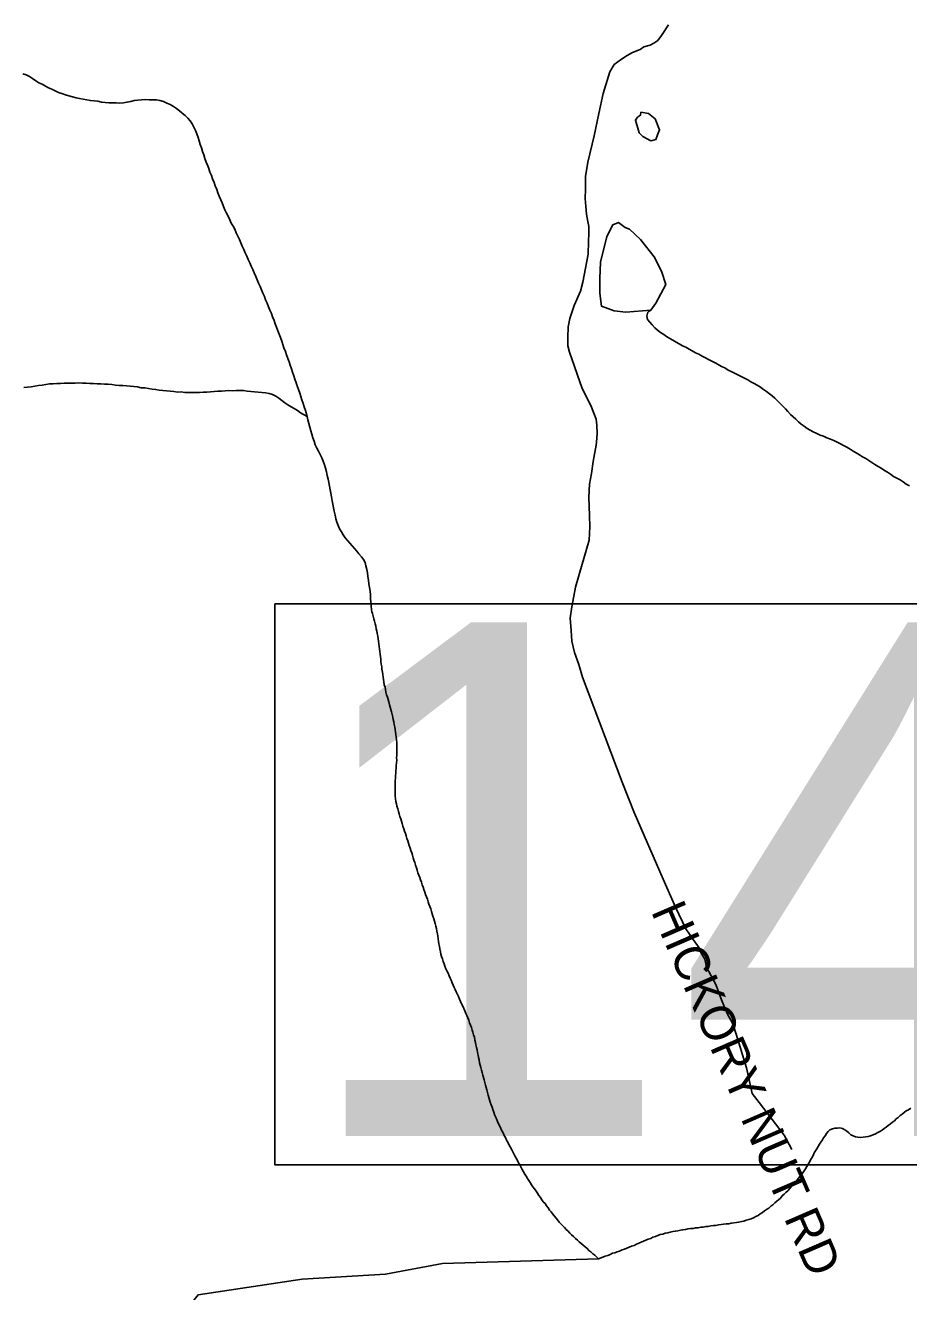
# Model space of a CAD drawing. Extents: x 1950930 to 2061844, y 904556 to 1017002.
# Drawn here: x 1980865 to 1983271, y 908118 to 911569 of the extents above; entities that cross this region are included whole.
import ezdxf

# ---------------------------------------------------------------- set-up
doc = ezdxf.new("R2010")
doc.units = 0
for name, color, linetype in [('Exist Hydrographic Creek Single Shore', 7, 'Continuous'), ('Exist Hydrographic Misc Water Feature', 7, 'Continuous'), ('Exist Road Non-System Type 51', 7, 'Continuous'), ('Exist Road Non-System Type 51 Label', 7, 'Continuous'), ('Exist Road Secondary Mileage Hundredths English Label', 7, 'Continuous')]:
    doc.layers.add(name, color=color, linetype=linetype)

msp = doc.modelspace()

# ---------------------------------------------------------------- linework, layer by layer
at = {"layer": 'Exist Hydrographic Creek Single Shore'}
for points in [[(1980857.7, 911436.7), (1980867.1, 911434.1), (1980876.1, 911429.9), (1980884.5, 911424.1), (1980893.3, 911417.9), (1980901.8, 911412.9), (1980910.4, 911408.7), (1980919.8, 911403.7), (1980928.4, 911399.2), (1980937.4, 911394.9), (1980946.5, 911390.7), (1980955.3, 911386.6), (1980964.7, 911383.1), (1980974.3, 911379.6), (1980983.8, 911377), (1980993.4, 911374.3), (1981003.3, 911371.5), (1981012.7, 911369.7), (1981022.9, 911367.7), (1981032.8, 911365.8), (1981042.4, 911363.9), (1981052.9, 911363.2), (1981062.9, 911362.1), (1981072.4, 911360.2), (1981082.4, 911359.1), (1981092.5, 911358.4), (1981102.1, 911358.1), (1981112.3, 911357.8), (1981122.4, 911357.5), (1981132.2, 911358), (1981141.9, 911359.8), (1981152.1, 911361.9), (1981161.4, 911364.1), (1981171.8, 911365.4), (1981181.7, 911366.3), (1981191.5, 911366.8), (1981202.2, 911366.5), (1981212, 911366.6), (1981222, 911366.3), (1981231.5, 911364.4), (1981241.3, 911361.7), (1981250.8, 911357.5), (1981259.8, 911353.3), (1981268.4, 911347.8), (1981276.6, 911342.1), (1981284.6, 911336), (1981292.4, 911329.6), (1981300.4, 911323.5), (1981307.6, 911315.9), (1981313.9, 911308.5), (1981319.4, 911300.4), (1981324, 911292), (1981328.5, 911282.7), (1981332, 911273.7), (1981335.4, 911263.8), (1981338.7, 911254.8), (1981341.6, 911244.6), (1981344.9, 911235.6), (1981347.3, 911225.8), (1981350.8, 911216), (1981353.9, 911206.7), (1981357.4, 911196.7), (1981361.1, 911187.7), (1981364.6, 911178.6), (1981368, 911168.7), (1981371.7, 911159.7), (1981375.2, 911150.6), (1981379.1, 911140.7), (1981382.2, 911131.7), (1981386.3, 911122.2), (1981389.8, 911113), (1981393.3, 911103.6), (1981397.2, 911094.1), (1981400.9, 911085.1), (1981404.7, 911075.9), (1981408.8, 911066.8), (1981413.4, 911057.6), (1981417.3, 911048.9), (1981422.2, 911039.5), (1981426.1, 911030.4), (1981430.8, 911022), (1981435.3, 911013.3), (1981439.6, 911004.1), (1981444.1, 910994.8), (1981448, 910985.7), (1981452.5, 910976.6), (1981456, 910967.5), (1981460.5, 910958.2), (1981464, 910949.2), (1981468.5, 910940), (1981472.4, 910930.9), (1981476.5, 910922.1), (1981480.6, 910913)], [(1981480.6, 910913), (1981484.5, 910903.9), (1981488.6, 910894.8), (1981492.5, 910884.8), (1981496.4, 910875.7), (1981500.5, 910866.6), (1981504.4, 910857.5), (1981508.1, 910848.3), (1981512, 910839.2), (1981516.1, 910830.1), (1981519.6, 910821.1), (1981523.7, 910811.9), (1981527.6, 910802), (1981531.1, 910793), (1981535.2, 910783.8), (1981538.6, 910774.7), (1981542.5, 910764.8), (1981545.6, 910755.8), (1981549.3, 910746.7), (1981552.8, 910736.9), (1981556.3, 910727.4), (1981559.8, 910718.3), (1981563.3, 910708.5), (1981566.5, 910699.5), (1981569.6, 910690.4), (1981573.5, 910680.6), (1981576.8, 910671.6), (1981580.1, 910661.3), (1981583.3, 910652.3), (1981586.4, 910643.3), (1981589.9, 910633.4), (1981593, 910624), (1981596.1, 910614.3), (1981599.5, 910605.1), (1981602.6, 910595.4), (1981605.9, 910586.4), (1981609.4, 910576.5), (1981612.5, 910567.1), (1981615.5, 910557.3), (1981618.6, 910548.3), (1981621.7, 910538.5), (1981624.8, 910529.1), (1981627.8, 910519.3), (1981632.4, 910502.8)], [(1982568.8, 910792.7), (1982560.6, 910787.3), (1982558, 910776.4), (1982559.8, 910767.5), (1982566, 910760.2), (1982572.3, 910752.7), (1982579.5, 910745.1), (1982587.3, 910738.2), (1982595.7, 910732.5), (1982604.1, 910726.3), (1982612.1, 910721.5), (1982620.5, 910716.2), (1982629.1, 910711.1), (1982638.1, 910706.2), (1982646.5, 910700.8), (1982655.4, 910695.9), (1982664.2, 910691.7), (1982673, 910686.6), (1982682, 910682), (1982691, 910677), (1982699.7, 910672.9), (1982708.7, 910667.9), (1982717.5, 910663.3), (1982726.1, 910658.2), (1982735.1, 910654), (1982744.1, 910649), (1982752.8, 910644.5), (1982761.6, 910639.5), (1982770.4, 910635.4), (1982779.6, 910629.8), (1982788.2, 910625.7), (1982797.3, 910621.5), (1982806.3, 910616.5), (1982814.9, 910612.3), (1982823.9, 910607.7), (1982832.9, 910602.7), (1982841.8, 910597.6), (1982850.4, 910593.5), (1982859, 910588.2), (1982867.4, 910583.2), (1982875.8, 910577.1), (1982884.2, 910571.4), (1982892, 910565.3), (1982899.6, 910559.7), (1982907, 910552.8), (1982914.3, 910546.1), (1982921.1, 910538.5), (1982928.5, 910531.7), (1982935.5, 910524.2), (1982942.6, 910517), (1982949.4, 910509.1), (1982956.4, 910502.7), (1982963.8, 910495.9), (1982970.9, 910488.4), (1982978.5, 910482.3), (1982986.5, 910476.7), (1982994.5, 910470.6), (1983002.9, 910465.6), (1983011.5, 910461.1), (1983021, 910456.8), (1983030.2, 910452.6), (1983039.2, 910449.2), (1983048.9, 910444.9), (1983058.1, 910441.4), (1983067.5, 910437.9), (1983076.7, 910433.7), (1983085.8, 910429.1), (1983094.2, 910424.2), (1983103.2, 910419.2), (1983111.6, 910414.2), (1983120.2, 910408.9), (1983128.6, 910403.9), (1983137.6, 910399), (1983146.1, 910393.5), (1983154.7, 910388.6), (1983163.1, 910383.7), (1983171.5, 910377.5), (1983179.5, 910372.6), (1983188.5, 910367.3), (1983196.5, 910362.4), (1983205.3, 910356.2), (1983213.7, 910351.2), (1983222.3, 910346.3), (1983230.5, 910340.1), (1983239.6, 910335.1), (1983248.2, 910330.2), (1983256.6, 910324.8), (1983265, 910319.1), (1983273.4, 910314.2)], [(1980860.9, 910582), (1980871, 910583.2), (1980881, 910584.5), (1980891.1, 910586.3), (1980900.7, 910587.7), (1980910.6, 910588.9), (1980920.6, 910590.3), (1980930.7, 910592), (1980940.5, 910592.5), (1980950.4, 910593), (1980960.6, 910593.5), (1980970.4, 910593.7), (1980980.3, 910594.2), (1980990.5, 910593.9), (1981000.4, 910594.4), (1981010.6, 910594.5), (1981020.7, 910594.2), (1981030.5, 910593.9), (1981040.6, 910593.5), (1981050.6, 910592.8), (1981060.9, 910592.5), (1981070.5, 910592.2), (1981080.6, 910591.2), (1981090.8, 910591.2), (1981100.5, 910590.2)], [(1981100.5, 910590.2), (1981110.3, 910589), (1981120.3, 910587.9), (1981130.2, 910587.7), (1981140.6, 910586.9), (1981150.3, 910585.9), (1981160.3, 910584.7), (1981170.2, 910583.6), (1981180.2, 910581.7), (1981190.3, 910580.9), (1981200.3, 910579.8), (1981210.2, 910578), (1981219.8, 910576.9), (1981230, 910574.9), (1981239.7, 910574.3), (1981249.7, 910573.1), (1981259.8, 910572), (1981269.2, 910571), (1981279.3, 910569.9), (1981289.5, 910570), (1981299.6, 910568.8), (1981309.2, 910568.5), (1981319.4, 910568.2), (1981329.7, 910569), (1981339.5, 910568.8), (1981349.4, 910569.4), (1981359.2, 910569.9), (1981369.5, 910570.8), (1981379.3, 910571.3), (1981389.2, 910571.8), (1981399.2, 910572.3), (1981409.5, 910573.1), (1981419.3, 910573.8), (1981429.6, 910573.4), (1981439.4, 910574), (1981449, 910573.7), (1981459.3, 910573.8), (1981469.3, 910572.6), (1981479.4, 910571.5), (1981489.2, 910570.4), (1981498.9, 910569.8), (1981509.3, 910568.5), (1981519, 910567.5), (1981529.2, 910565.6), (1981538.6, 910562.9), (1981547.3, 910558.7), (1981555.7, 910552.9), (1981563.7, 910546.9), (1981571.9, 910540.7), (1981580.3, 910535), (1981589.3, 910530), (1981597.3, 910524.8), (1981606.3, 910519.7), (1981614.5, 910513.6), (1981623.1, 910508.7), (1981632.4, 910502.8)], [(1981632.4, 910502.8), (1981635, 910493.9), (1981637.7, 910483.7), (1981640.1, 910474), (1981642.8, 910463.9), (1981645.5, 910454.9), (1981648.1, 910445.2), (1981651.4, 910436.2), (1981654.7, 910425.9), (1981659.2, 910416.7), (1981663.7, 910408.7), (1981668.6, 910399.5), (1981673, 910390.2), (1981676.6, 910381.2), (1981679.7, 910371.4), (1981682.4, 910362.5), (1981685.1, 910352.3), (1981687.5, 910342.6), (1981689.8, 910332.5), (1981692, 910322.9), (1981693.9, 910313.7), (1981695.5, 910303.6), (1981697.4, 910294.1), (1981699.2, 910284), (1981700.6, 910273.3), (1981702.7, 910264.4), (1981704.3, 910254.4), (1981706.6, 910244.8), (1981708.6, 910234.7), (1981711.3, 910224.6), (1981713.6, 910215.6), (1981716.8, 910206.3), (1981720.7, 910197.2), (1981725.9, 910189.1), (1981731.2, 910180.6), (1981736.5, 910172.4), (1981742.7, 910165.4), (1981748.6, 910158), (1981755, 910150.5), (1981761.9, 910143.8), (1981767.9, 910136.4), (1981773.8, 910128.6), (1981780.4, 910121.1), (1981786.3, 910113.7), (1981790.5, 910105.4), (1981792.7, 910096.1), (1981795.4, 910085.9), (1981796.8, 910076.8), (1981798.4, 910067.2), (1981800.3, 910057.2), (1981801.1, 910047.4), (1981803, 910037.3), (1981804.2, 910027.4), (1981805.2, 910017.6), (1981805.4, 910006.9), (1981806.4, 909997.1), (1981806.9, 909987.2), (1981808.1, 909976.4), (1981809.1, 909970.6)], [(1981809.1, 909970.6), (1981810.5, 909966), (1981812.4, 909959.2), (1981814.2, 909952), (1981816.1, 909945.3), (1981817.9, 909938.5), (1981819.8, 909932.1), (1981821, 909924.6), (1981822.4, 909917.9), (1981823.7, 909911.6), (1981824.9, 909904.2), (1981825.9, 909897.5), (1981827, 909890.8), (1981828.2, 909883.4), (1981828.8, 909876.8), (1981829.6, 909869.3), (1981830.6, 909862.6), (1981831.7, 909855.7), (1981832.7, 909849), (1981833.1, 909841.6), (1981833.7, 909835.1), (1981834.7, 909828.4), (1981836.2, 909820.8), (1981836.6, 909814.2), (1981838, 909806.8), (1981839, 909800.5), (1981839.5, 909792.7), (1981840.9, 909786.5), (1981841.9, 909779.8), (1981842.9, 909772.3), (1981844.8, 909765.5), (1981846.2, 909759.3), (1981847.5, 909751.7), (1981849.3, 909744.9), (1981851.4, 909738.6), (1981853.2, 909731.8), (1981855, 909725.5), (1981856.7, 909717.9), (1981858.7, 909711.5), (1981861, 909704.6), (1981862.4, 909698), (1981864.7, 909691.5), (1981865.9, 909684), (1981866.9, 909677.4), (1981868.6, 909671), (1981869.8, 909663.5), (1981871.2, 909656.9), (1981872.3, 909650.6), (1981873.1, 909642.7), (1981874.5, 909636.5), (1981875.1, 909629.1), (1981876.2, 909622.4), (1981876.6, 909615), (1981876.8, 909608.5), (1981876.8, 909601.2), (1981877.4, 909594.2), (1981877, 909586.9), (1981877.2, 909580.5), (1981876.4, 909573.3), (1981876.6, 909566.3), (1981875.8, 909559.2), (1981875.3, 909551.9), (1981875.1, 909545), (1981874.3, 909537.8), (1981874.1, 909531.4), (1981873.7, 909524.2), (1981873.5, 909517.3), (1981872.7, 909510.2), (1981872.7, 909502.8), (1981872.5, 909495.9), (1981872.5, 909488.6), (1981872.3, 909482.2), (1981872.9, 909475.6), (1981872.9, 909468.3), (1981873.5, 909461.7), (1981874.5, 909454.3), (1981875.8, 909447.5), (1981877.4, 909441.3), (1981879.4, 909433.6), (1981881.3, 909426.8), (1981883.3, 909420.4), (1981885.6, 909413.6), (1981887.9, 909407.2), (1981890.1, 909400.8), (1981892, 909394), (1981893.8, 909387.2), (1981896.1, 909379.9), (1981897.9, 909373.2), (1981900.2, 909366.7), (1981902.6, 909360.3), (1981904.5, 909353.5), (1981906.7, 909346.7), (1981909, 909340.3), (1981910.8, 909333.9), (1981913.1, 909327), (1981915.5, 909320.6), (1981917.8, 909313.7), (1981919.6, 909307.4), (1981921.5, 909300.6), (1981923.7, 909294.1)], [(1981923.7, 909294.1), (1981926, 909287.4), (1981928.2, 909280.1), (1981930.5, 909273.2), (1981932.8, 909266.8), (1981934.6, 909260), (1981937.1, 909253.6), (1981939.3, 909247.2), (1981941.6, 909240.3), (1981944, 909233.8), (1981946.3, 909227.1), (1981948.5, 909220.6), (1981950.8, 909213.8), (1981953.1, 909207.3), (1981955.3, 909200.5), (1981957.8, 909194.1), (1981960.4, 909187.5), (1981962.3, 909180.7), (1981964.5, 909174.3), (1981966.8, 909167.5), (1981969.3, 909161.1), (1981971.5, 909154.2), (1981973.4, 909147.8), (1981975.2, 909141.1), (1981977.5, 909134.6), (1981979.3, 909127.8), (1981981.8, 909121.4), (1981983, 909113.9), (1981984.8, 909107.5), (1981986.3, 909100.8), (1981987.7, 909093.3), (1981988.7, 909086.6), (1981989.8, 909080.1), (1981991, 909072.9), (1981991.6, 909066.3), (1981993, 909058.8), (1981994.5, 909052.1), (1981995.7, 909044.6), (1981997.1, 909038.3), (1981999, 909031.6), (1982001.4, 909025.1), (1982003.7, 909018.2), (1982006, 909011.8), (1982008.2, 909005), (1982010.9, 908998.4), (1982013.3, 908992.8), (1982016.6, 908986.2), (1982019.3, 908979.4), (1982022, 908972.8), (1982024.8, 908967.1), (1982027.5, 908960.2), (1982030.2, 908953.7), (1982033.4, 908947.2), (1982036.3, 908941.4), (1982039, 908935), (1982042, 908928), (1982044.9, 908922.3), (1982048.2, 908915.7), (1982050.9, 908909.1), (1982053.5, 908902.7), (1982056.4, 908896.5), (1982059.5, 908890), (1982062.3, 908883.5), (1982065, 908876.6), (1982067.9, 908870.9), (1982070.1, 908864.4), (1982073, 908858), (1982075.3, 908851.1), (1982077.9, 908844.6), (1982080.2, 908837.8), (1982082.4, 908831.3), (1982084.5, 908825), (1982086.3, 908818.2), (1982088.2, 908811.4), (1982089.4, 908803.9), (1982090.9, 908797.6), (1982092.3, 908790.8), (1982093.7, 908783.3), (1982095.6, 908777), (1982096.6, 908770.3), (1982098.2, 908762.7), (1982099.7, 908756.1), (1982101.3, 908749.7), (1982102.5, 908742.2), (1982104, 908735.6), (1982106.2, 908729.1), (1982107.7, 908722.3), (1982109.9, 908715.2), (1982111.4, 908708.4), (1982113.2, 908701.6), (1982115, 908695.3), (1982116.5, 908688.6), (1982118.3, 908681.4), (1982120.2, 908674.7), (1982122, 908667.9), (1982123.9, 908661.4), (1982125.7, 908654), (1982127.6, 908647.5), (1982129.8, 908640.7), (1982131.7, 908634.4)], [(1982131.7, 908634.4), (1982133.9, 908627.5), (1982136.4, 908621.1), (1982138.2, 908614.3), (1982140.9, 908607.8), (1982143.1, 908601.4), (1982145.8, 908594.4), (1982148.3, 908588.8), (1982151.5, 908582.2), (1982154.2, 908575.3), (1982157.5, 908569.6), (1982160.2, 908563), (1982163.4, 908556.5), (1982166.7, 908550.7), (1982169.8, 908543.7), (1982173.1, 908538.3), (1982176.2, 908531.4), (1982179.4, 908525.6), (1982182.5, 908519), (1982186, 908513.3), (1982189.5, 908506.6), (1982192.4, 908500.9), (1982195.8, 908494.3), (1982198.7, 908488.6), (1982202.4, 908481.9), (1982205.5, 908475.8), (1982208.8, 908469.2), (1982212, 908463.5), (1982215.5, 908456.8), (1982218.8, 908451.1), (1982222.1, 908445.2), (1982225.8, 908438.7), (1982229.5, 908432.8), (1982233.2, 908427), (1982236.8, 908421.1), (1982240.5, 908415.3), (1982244.2, 908409.4), (1982247.9, 908403.6), (1982252, 908398.1), (1982256.3, 908392.2), (1982260, 908386.4), (1982264.1, 908380.4), (1982268.2, 908374.6), (1982272.3, 908368.6), (1982276, 908363.2), (1982280.7, 908358.1), (1982284.8, 908352.1), (1982288.9, 908346.3), (1982293, 908340.3), (1982297.3, 908335.6), (1982301.9, 908329.7), (1982305.7, 908324.6), (1982310.7, 908319), (1982315, 908313.9), (1982319.5, 908307.9), (1982324.2, 908302.7), (1982328.9, 908298), (1982333.6, 908292.8), (1982338.3, 908288), (1982343.5, 908282.7), (1982348.6, 908277.9), (1982353.1, 908272.8), (1982358.4, 908268.7), (1982363.6, 908263.4), (1982369.1, 908258.5), (1982374.2, 908254.1), (1982379.4, 908249.3), (1982384.7, 908245.2), (1982389.8, 908240), (1982395.6, 908235.9), (1982400.5, 908230.6), (1982405.8, 908226.6), (1982410.9, 908221.4), (1982416.7, 908217.3), (1982421.8, 908212.4), (1982426.5, 908208.1)], [(1983021.2, 908507.6), (1983024.9, 908513.9), (1983028.8, 908519.9), (1983032.2, 908525.4), (1983036.3, 908531.6), (1983039.8, 908537.6), (1983043.7, 908543.1), (1983048, 908549), (1983052.3, 908554.4), (1983057.1, 908559.3), (1983063.6, 908562.4), (1983070.6, 908563.4), (1983077.4, 908564), (1983084.3, 908564.6), (1983091.3, 908562.7), (1983097.5, 908559.3), (1983103.2, 908555.2), (1983108.3, 908550.8), (1983113.9, 908545.9), (1983120.2, 908542.5), (1983126.6, 908539.8), (1983133.1, 908538.9), (1983140.3, 908538.6), (1983147.3, 908539.5), (1983154.3, 908540.2), (1983161, 908540.8), (1983167.8, 908543.3), (1983174.6, 908545.6), (1983181.1, 908548.7), (1983187.1, 908551.7), (1983193.2, 908554.9), (1983199.4, 908558.8), (1983204.7, 908562.9), (1983210.4, 908566.9), (1983215.8, 908570.9), (1983221.7, 908575.7), (1983227, 908579.8), (1983232.6, 908584.2), (1983237.5, 908589.2), (1983242.8, 908593.2), (1983248.4, 908598.1), (1983253.7, 908602.1), (1983259.4, 908606.1), (1983265, 908611), (1983271.1, 908614.1), (1983277.3, 908618.1)], [(1982426.5, 908208.1), (1982438.4, 908212.7), (1982444.8, 908215), (1982451.5, 908217.2), (1982457.9, 908219.9), (1982464.3, 908222.9), (1982471, 908224.4), (1982477.6, 908226.6), (1982483.9, 908228.9), (1982490.9, 908232.4), (1982497.7, 908234.5), (1982504, 908236.9), (1982510.4, 908239.1), (1982516.7, 908242.2), (1982523.5, 908244.4), (1982529.7, 908248), (1982536, 908250.2), (1982542.8, 908253.3), (1982549.1, 908255.5), (1982555.7, 908258.6), (1982562.1, 908260.9), (1982568.8, 908263.5), (1982574.8, 908266.6), (1982581.5, 908268.9), (1982587.9, 908271.1), (1982594.7, 908273.8), (1982601.8, 908275.1), (1982608, 908277.4), (1982615.6, 908278.7), (1982621.7, 908280.3), (1982628.9, 908282), (1982635.9, 908283.3), (1982642.2, 908283.9), (1982649.4, 908285.8), (1982656, 908287.1), (1982663.4, 908287.6), (1982669.9, 908289.1), (1982676.9, 908290.1), (1982684.3, 908290.6), (1982690.8, 908292), (1982698.2, 908292.6), (1982704.8, 908293.6), (1982711.5, 908294.2), (1982718.5, 908295.5), (1982725.5, 908296), (1982732.7, 908297.9), (1982739.4, 908298.4), (1982746, 908299), (1982753.6, 908300.8), (1982760.3, 908301.4), (1982767.3, 908301.9), (1982774.3, 908302.9), (1982781.1, 908303.4), (1982788.2, 908304.9), (1982795, 908305.4), (1982802, 908306.4), (1982808.5, 908307.8), (1982816.1, 908309.1), (1982822.3, 908310.6), (1982829, 908312.9), (1982835.6, 908314.6), (1982842.4, 908316.9), (1982848.9, 908319.9), (1982854.9, 908323.1), (1982861.4, 908326.2), (1982867.2, 908330.2), (1982872.9, 908334.2), (1982878.7, 908338.2), (1982884.4, 908342.1), (1982890.1, 908346.1), (1982895.7, 908351), (1982901, 908355), (1982906.5, 908359.9), (1982912.1, 908364.7), (1982916.8, 908368.4), (1982921.9, 908373.3), (1982926.8, 908379.1), (1982931.8, 908384), (1982936.9, 908388.5), (1982941.8, 908393.4), (1982946.5, 908398.5), (1982951.3, 908403.8), (1982956, 908408.8), (1982960.3, 908414.6), (1982965.2, 908419.1), (1982969.7, 908424.9), (1982974, 908430.8), (1982978.3, 908436.2), (1982982.6, 908441.2), (1982986.5, 908447.6), (1982990.6, 908453.4), (1982994.1, 908459), (1982997.6, 908465.3), (1983001.1, 908470.8), (1983004.4, 908477.7), (1983007.8, 908483.3), (1983011.1, 908489.7), (1983014.4, 908496.5), (1983017.7, 908502), (1983021.2, 908507.6)], [(1980907.9, 907758), (1981278.7, 908038.6), (1981335.4, 908109.5), (1981618.9, 908152.1), (1981845.8, 908166.2), (1982001.7, 908194.6), (1982426.5, 908208.1)]]:
    msp.add_lwpolyline(points, dxfattribs=at)
at = {"layer": 'Exist Hydrographic Misc Water Feature'}
for points in [[(1982542.2, 911332.4), (1982562.5, 911328.9), (1982580.9, 911314.3), (1982592.8, 911284.5), (1982586.9, 911270.7), (1982583, 911258.3), (1982568.8, 911254.8), (1982547.1, 911266.6), (1982537, 911275.9), (1982526.8, 911310.3), (1982532.3, 911318.8), (1982540.5, 911324), (1982542.2, 911332.4)], [(1982568.8, 910792.7), (1982582.6, 910812.4), (1982610.2, 910862.6), (1982597.9, 910899), (1982577.9, 910938.5), (1982541.1, 910985.9), (1982510.8, 911014), (1982498.9, 911018.3), (1982480.7, 911031.6), (1982465.3, 911025.5), (1982448.9, 910993.8), (1982431.6, 910923.5), (1982429.8, 910879.5), (1982430.4, 910839.2), (1982434.5, 910803.6), (1982468.8, 910791.6), (1982500.8, 910787.5), (1982568.8, 910792.7)]]:
    msp.add_lwpolyline(points, dxfattribs=at)
at = {"layer": 'Exist Road Non-System Type 51'}
msp.add_lwpolyline([(1982617.4, 911570.7), (1982598.5, 911541.3), (1982588, 911527.7), (1982577.5, 911520.3), (1982567, 911515.1), (1982550.2, 911510.9), (1982539.8, 911503.6), (1982518.8, 911495.2), (1982504.1, 911486.8), (1982489.4, 911477.3), (1982468.9, 911462.1), (1982457.4, 911442.2), (1982439.5, 911383.4), (1982427, 911328.9), (1982414.4, 911268), (1982397.6, 911196.7), (1982390.8, 911157.3), (1982390.8, 911122.7), (1982389.8, 911097.5), (1982391.8, 911075.5), (1982393.9, 911054.5), (1982397, 911034.6), (1982400.2, 911020.9), (1982400.2, 911002.1), (1982399.1, 910980), (1982398.1, 910945.4), (1982383.9, 910869.3), (1982377.6, 910845.2), (1982359.8, 910805.3), (1982348.2, 910770.7), (1982344.1, 910747.6), (1982343, 910718.2), (1982343.1, 910695.8), (1982347, 910678.5), (1982382.1, 910579.4), (1982405.1, 910533.4), (1982414.1, 910512.3), (1982419.9, 910495.7), (1982421.8, 910479.8), (1982422.4, 910456.7), (1982421.1, 910433.1), (1982420.5, 910425.4), (1982411.5, 910380.6), (1982407.4, 910347.8), (1982402.2, 910318.9), (1982400.4, 910283.8), (1982402.2, 910233.3), (1982403.2, 910202.9), (1982400.6, 910166.5), (1982373.8, 910072.6), (1982363.6, 910038), (1982353.4, 909984.3), (1982349.5, 909953.6), (1982352, 909920.4), (1982353.4, 909891), (1982361, 909860.3), (1982372.5, 909827.1), (1982382.8, 909792.6), (1982490.8, 909506.8), (1982524, 909423.8), (1982602.6, 909242.8), (1982635.9, 909166.1), (1982664, 909107.3), (1982684.5, 909077.9), (1982700.4, 909055.6), (1982705.2, 909042.8), (1982716.1, 909024.1), (1982720.9, 909002.3), (1982745.8, 908955.6), (1982761.2, 908913.6), (1982776.9, 908876.2), (1982792.4, 908848.2), (1982801.8, 908820.2), (1982829.8, 908728.4), (1982845.4, 908658.4), (1982864, 908633.5), (1982932.5, 908544.8), (1982953.5, 908505.3)], dxfattribs=at)
at = {"layer": 'Exist Road Secondary Mileage Hundredths English Label'}
msp.add_lwpolyline([(1981545.1, 909992.8), (1984121.6, 909992.8), (1984121.6, 908463.6), (1981545.1, 908463.6)], close=True, dxfattribs=at)

# ---------------------------------------------------------------- texts
at = {"layer": 'Exist Road Non-System Type 51 Label'}
msp.add_text('  HICKORY NUT RD', height=95, rotation=293.4371, dxfattribs=at).set_placement((1982540.4, 909220))
at = {"layer": 'Exist Road Secondary Mileage Hundredths English Label'}
msp.add_text('14', height=1400, dxfattribs=at).set_placement((1981595.2, 908542.7))

doc.saveas('drawing.dxf')
